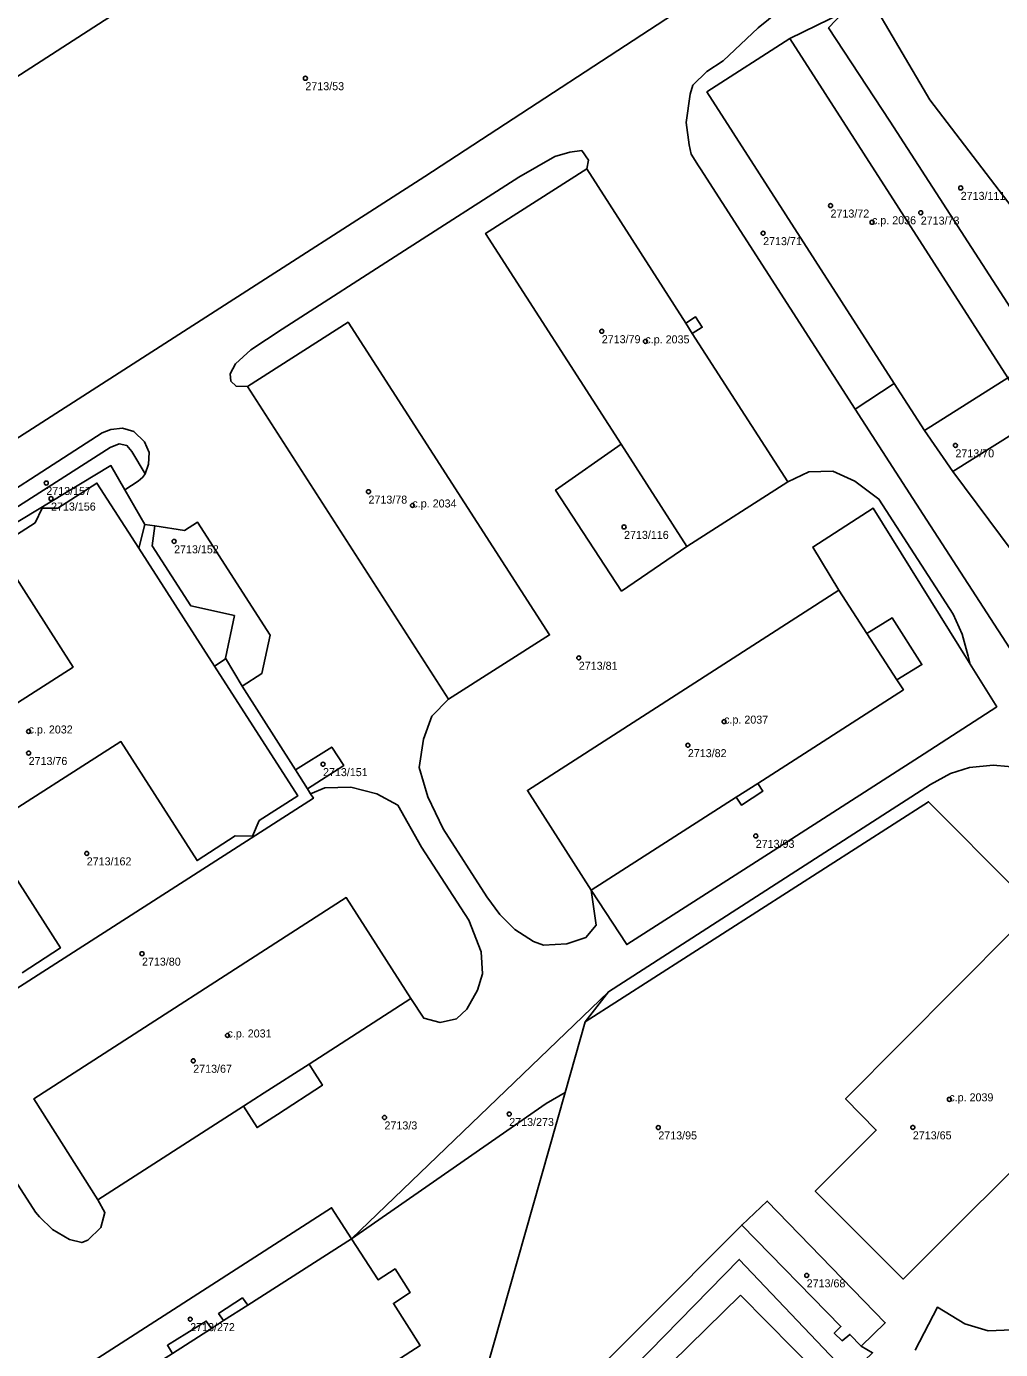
# Model space of a CAD drawing. Extents: x -878211 to -870363, y -1058464 to -1052522.
# Drawn here: x -873551.6 to -873430, y -1055119.8 to -1054954.5 of the extents above; entities that cross this region are included whole.
import ezdxf

# ---------------------------------------------------------------- set-up
doc = ezdxf.new("R2010")
doc.units = 0
for name, color, linetype in [('Definiční body', 7, 'Continuous'), ('Polygon budovy', 7, 'Continuous'), ('Polygon ku', 7, 'Continuous'), ('Polygon parcely', 7, 'Continuous')]:
    doc.layers.add(name, color=color, linetype=linetype)

msp = doc.modelspace()

# ---------------------------------------------------------------- linework, layer by layer
at = {"layer": 'Definiční body'}
for centre in [(-873516.8, -1054960.96994), (-873434.95, -1054974.66994), (-873451.21, -1054976.87994), (-873439.94, -1054977.75994), (-873446.03, -1054978.95994), (-873459.63, -1054980.32994), (-873479.78, -1054992.57994), (-873474.33, -1054993.83994), (-873435.61, -1055006.83994), (-873549.16, -1055011.53994), (-873508.92, -1055012.61994), (-873548.57, -1055013.48994), (-873503.43, -1055014.33994), (-873477, -1055017.02994), (-873533.2, -1055018.82994), (-873482.65, -1055033.37994), (-873551.37, -1055042.57994), (-873464.5, -1055041.34994), (-873469.03, -1055044.29994), (-873551.37, -1055045.27994), (-873514.6, -1055046.66994), (-873460.55, -1055055.62994), (-873544.11, -1055057.81994), (-873537.21, -1055070.34994), (-873526.53, -1055080.55994), (-873530.81, -1055083.72994), (-873436.37, -1055088.53994), (-873506.92, -1055090.80994), (-873491.34, -1055090.37994), (-873472.72, -1055092.05994), (-873440.93, -1055092.04994), (-873454.19, -1055110.53994), (-873531.19, -1055116.00994)]:
    msp.add_circle(centre, 0.25, dxfattribs=at)
at = {"layer": 'Polygon budovy'}
for points in [[(-873466.64, -1054962.67), (-873443.25, -1054999.1), (-873439.47, -1055004.99), (-873429.05, -1054998.39), (-873456.3, -1054955.99)], [(-873481.66, -1054972.27), (-873494.29, -1054980.35), (-873477.37, -1055006.69), (-873469.17, -1055019.46), (-873456.56, -1055011.37), (-873468.48, -1054992.86), (-873469.28, -1054991.57)], [(-873511.46, -1054991.45), (-873524.04, -1054999.47), (-873498.94, -1055038.54), (-873486.31, -1055030.51)], [(-873489.06, -1055049.95), (-873481.09, -1055062.41), (-873463.01, -1055050.79), (-873460.28, -1055049.07), (-873442.11, -1055037.37), (-873442.91, -1055036.13), (-873446.66, -1055030.32), (-873450.16, -1055024.93)], [(-873511.69, -1055063.33), (-873550.73, -1055088.49), (-873542.73, -1055101.08), (-873524.55, -1055089.41), (-873521.97, -1055087.74), (-873516.34, -1055084.13), (-873503.62, -1055075.96)], [(-873445.51, -1055092.39), (-873453.12, -1055100.01), (-873442.14, -1055111), (-873422.42, -1055091.32), (-873427.85, -1055085.88), (-873419.01, -1055077.04), (-873428.48, -1055067.48), (-873449.34, -1055088.47)], [(-873567.23, -1055142.1), (-873558.63, -1055155.46), (-873502.45, -1055119.29), (-873505.81, -1055114.04), (-873503.72, -1055112.69), (-873505.6, -1055109.73), (-873507.7, -1055111.11), (-873511.03, -1055105.95), (-873523.99, -1055114.26), (-873527.01, -1055116.19), (-873528.52, -1055117.16), (-873533.42, -1055120.29), (-873539.17, -1055123.98), (-873556.96, -1055135.39), (-873565.33, -1055140.89)], [(-873462.46, -1055112.99), (-873516.17, -1055165.69), (-873506.27, -1055175.74), (-873452.57, -1055123.01)]]:
    msp.add_lwpolyline(points, close=True, dxfattribs=at)
msp.add_lwpolyline([(-873552.19, -1055072.75), (-873547.41, -1055069.62), (-873556.92, -1055054.76), (-873539.84, -1055043.84), (-873530.34, -1055058.71), (-873525.57, -1055055.62), (-873523.4, -1055055.65), (-873522.58, -1055053.71), (-873517.75, -1055050.63), (-873528.14, -1055034.41), (-873529.56, -1055032.2), (-873537.6, -1055019.69), (-873542.85, -1055011.55), (-873547.73, -1055014.66), (-873549.7, -1055014.67), (-873550.55, -1055016.5), (-873555.4, -1055019.61), (-873545.82, -1055034.54), (-873562.86, -1055045.45)], dxfattribs=at)
at = {"layer": 'Polygon ku'}
msp.add_lwpolyline([(-873353.68, -1055069.26), (-873375.74, -1055043.06), (-873388.17, -1055027.71), (-873416.6, -1054992.67), (-873438.79, -1054963.66), (-873446.55, -1054950.45), (-873449.28, -1054945.8), (-873452.6, -1054939.85), (-873453.94, -1054937.52), (-873454.27, -1054936.98), (-873459.65, -1054928.08), (-873460.72, -1054926.63), (-873468, -1054917.02), (-873471.48, -1054912.59), (-873472.17, -1054911.32), (-873472.97, -1054909.29), (-873478.9, -1054897.87), (-873416.62, -1054866.42)], dxfattribs=at)
at = {"layer": 'Polygon parcely'}
for points in [[(-873472.97, -1054909.29), (-873549.71, -1054945.25), (-873604.53, -1054991.73), (-873601.35, -1054996.76), (-873594.42, -1054992.54), (-873580.1, -1054985.24), (-873583.19, -1054980.39), (-873572.29, -1054973.32), (-873570.02, -1054971.85), (-873541.92, -1054953.73), (-873486.2, -1054918.68), (-873483.42, -1054917.19), (-873473.19, -1054911.81), (-873471.48, -1054912.59), (-873472.17, -1054911.32)], [(-873446.55, -1054950.45), (-873449.28, -1054945.8), (-873460.24, -1054954.65), (-873464.64, -1054958.79), (-873466.66, -1054960.12), (-873468.4, -1054961.84), (-873468.76, -1054962.95), (-873469.25, -1054966.48), (-873468.86, -1054969.27), (-873468.61, -1054970.44), (-873467.71, -1054971.91), (-873467.47, -1054972.3), (-873448.12, -1055002.33), (-873443.25, -1054999.1), (-873466.64, -1054962.67), (-873456.3, -1054955.99), (-873449.63, -1054952.76)], [(-873416.6, -1054992.67), (-873438.79, -1054963.66), (-873446.55, -1054950.45), (-873449.63, -1054952.76), (-873451.45, -1054954.68), (-873443.81, -1054966.33), (-873425.15, -1054995.2), (-873424.68, -1054996.1)], [(-873424.68, -1054996.1), (-873425.15, -1054995.2), (-873443.81, -1054966.33), (-873451.45, -1054954.68), (-873449.63, -1054952.76), (-873456.3, -1054955.99), (-873429.05, -1054998.39)], [(-873439.47, -1055004.99), (-873429.05, -1054998.39), (-873456.3, -1054955.99), (-873466.64, -1054962.67), (-873443.25, -1054999.1)], [(-873511.46, -1054991.45), (-873486.31, -1055030.51), (-873498.94, -1055038.54), (-873501.01, -1055040.68), (-873502.03, -1055043.54), (-873502.58, -1055047.07), (-873501.51, -1055050.75), (-873499.59, -1055054.74), (-873494.12, -1055063.22), (-873492.53, -1055065.44), (-873490.66, -1055067.3), (-873488.3, -1055068.82), (-873487.06, -1055069.26), (-873484.16, -1055069.13), (-873481.77, -1055068.33), (-873480.47, -1055066.77), (-873481.09, -1055062.41), (-873489.06, -1055049.95), (-873450.16, -1055024.93), (-873453.44, -1055019.54), (-873445.87, -1055014.69), (-873434.02, -1055033.76), (-873433.76, -1055034.18), (-873434.03, -1055033.16), (-873434.76, -1055030.42), (-873435.91, -1055027.92), (-873445.17, -1055013.54), (-873448.18, -1055011.31), (-873450.94, -1055010.04), (-873453.91, -1055010.14), (-873456.56, -1055011.37), (-873469.17, -1055019.46), (-873477.31, -1055025.04), (-873485.55, -1055012.41), (-873477.37, -1055006.69), (-873494.29, -1054980.35), (-873481.66, -1054972.27), (-873481.44, -1054971.2), (-873482.28, -1054970), (-873483.78, -1054970.22), (-873485.65, -1054970.74), (-873490.16, -1054973.34), (-873504.42, -1054982.5), (-873519.72, -1054992.33), (-873523.61, -1054994.91), (-873525.55, -1054996.66), (-873526.19, -1054997.88), (-873526.11, -1054998.81), (-873525.46, -1054999.45), (-873524.04, -1054999.47)], [(-873481.66, -1054972.27), (-873469.28, -1054991.57), (-873468.06, -1054990.79), (-873467.24, -1054992.07), (-873468.48, -1054992.86), (-873456.56, -1055011.37), (-873453.91, -1055010.14), (-873450.94, -1055010.04), (-873448.18, -1055011.31), (-873445.17, -1055013.54), (-873435.91, -1055027.92), (-873434.76, -1055030.42), (-873434.03, -1055033.16), (-873433.76, -1055034.18), (-873430.45, -1055039.5), (-873439.53, -1055045.36), (-873456.04, -1055056.01), (-873458.38, -1055057.48), (-873476.66, -1055069.21), (-873481.09, -1055062.41), (-873480.47, -1055066.77), (-873481.77, -1055068.33), (-873484.16, -1055069.13), (-873487.06, -1055069.26), (-873488.3, -1055068.82), (-873490.66, -1055067.3), (-873492.53, -1055065.44), (-873494.12, -1055063.22), (-873499.59, -1055054.74), (-873501.51, -1055050.75), (-873502.58, -1055047.07), (-873502.03, -1055043.54), (-873501.01, -1055040.68), (-873498.94, -1055038.54), (-873524.04, -1054999.47), (-873525.46, -1054999.45), (-873526.11, -1054998.81), (-873526.19, -1054997.88), (-873525.55, -1054996.66), (-873523.61, -1054994.91), (-873519.72, -1054992.33), (-873504.42, -1054982.5), (-873490.16, -1054973.34), (-873485.65, -1054970.74), (-873483.78, -1054970.22), (-873482.28, -1054970), (-873481.44, -1054971.2)], [(-873456.56, -1055011.37), (-873468.48, -1054992.86), (-873467.24, -1054992.07), (-873468.06, -1054990.79), (-873469.28, -1054991.57), (-873481.66, -1054972.27), (-873494.29, -1054980.35), (-873477.37, -1055006.69), (-873469.17, -1055019.46)], [(-873524.04, -1054999.47), (-873498.94, -1055038.54), (-873486.31, -1055030.51), (-873511.46, -1054991.45)], [(-873388.17, -1055027.71), (-873416.6, -1054992.67), (-873424.68, -1054996.1), (-873429.05, -1054998.39), (-873425.76, -1055003.71), (-873435.92, -1055010.1), (-873400.07, -1055058.25), (-873376.71, -1055043.72), (-873376.92, -1055043.46)], [(-873429.05, -1054998.39), (-873439.47, -1055004.99), (-873435.92, -1055010.1), (-873425.76, -1055003.71)], [(-873536.8, -1055010.39), (-873536.38, -1055009.19), (-873536.33, -1055007.73), (-873536.88, -1055006.38), (-873538.22, -1055005.11), (-873539.65, -1055004.69), (-873541.09, -1055004.87), (-873542.17, -1055005.27), (-873561.42, -1055017.68), (-873562.16, -1055018.26), (-873562.91, -1055019.5), (-873563.55, -1055021.39), (-873541.17, -1055007.09), (-873540.05, -1055006.66), (-873539.1, -1055006.87), (-873538.48, -1055007.62)], [(-873539.1, -1055006.87), (-873540.05, -1055006.66), (-873541.17, -1055007.09), (-873563.55, -1055021.39), (-873563.45, -1055022.84), (-873541.09, -1055009.35), (-873539.34, -1055012.4), (-873537.69, -1055011.31), (-873537.11, -1055010.81), (-873536.8, -1055010.39), (-873538.48, -1055007.62)], [(-873469.17, -1055019.46), (-873477.37, -1055006.69), (-873485.55, -1055012.41), (-873477.31, -1055025.04)], [(-873587.61, -1055038.37), (-873577.16, -1055054.74), (-873574.78, -1055058.42), (-873574.18, -1055055.49), (-873584.99, -1055038.6), (-873580.16, -1055035.51), (-873579.34, -1055033.58), (-873577.18, -1055033.59), (-873572.42, -1055030.51), (-873562.86, -1055045.45), (-873545.82, -1055034.54), (-873555.4, -1055019.61), (-873550.55, -1055016.5), (-873549.7, -1055014.67), (-873547.73, -1055014.66), (-873542.85, -1055011.55), (-873537.6, -1055019.69), (-873536.87, -1055016.7), (-873539.34, -1055012.4), (-873541.09, -1055009.35), (-873563.45, -1055022.84), (-873567.23, -1055025.12)], [(-873442.11, -1055037.37), (-873460.28, -1055049.07), (-873459.68, -1055050.04), (-873462.32, -1055051.8), (-873463.01, -1055050.79), (-873481.09, -1055062.41), (-873476.66, -1055069.21), (-873458.38, -1055057.48), (-873456.04, -1055056.01), (-873439.53, -1055045.36), (-873430.45, -1055039.5), (-873433.76, -1055034.18), (-873434.02, -1055033.76), (-873445.87, -1055014.69), (-873453.44, -1055019.54), (-873450.16, -1055024.93), (-873446.66, -1055030.32), (-873443.51, -1055028.4), (-873439.79, -1055034.22), (-873442.91, -1055036.13)], [(-873524.68, -1055036.91), (-873522.25, -1055035.35), (-873521.2, -1055030.56), (-873530.27, -1055016.43), (-873531.9, -1055017.46), (-873535.61, -1055016.89), (-873535.96, -1055019.38), (-873531.11, -1055026.9), (-873525.67, -1055028.09), (-873526.79, -1055033.41)], [(-873450.16, -1055024.93), (-873489.06, -1055049.95), (-873481.09, -1055062.41), (-873463.01, -1055050.79), (-873462.32, -1055051.8), (-873459.68, -1055050.04), (-873460.28, -1055049.07), (-873442.11, -1055037.37), (-873442.91, -1055036.13), (-873439.79, -1055034.22), (-873443.51, -1055028.4), (-873446.66, -1055030.32)], [(-873516.53, -1055049.75), (-873512.02, -1055046.83), (-873513.5, -1055044.53), (-873518.03, -1055047.37)], [(-873542.73, -1055101.08), (-873524.55, -1055089.41), (-873522.83, -1055092.07), (-873520.27, -1055090.42), (-873514.67, -1055086.79), (-873515.91, -1055084.8), (-873516.34, -1055084.13), (-873503.62, -1055075.96), (-873511.69, -1055063.33), (-873550.73, -1055088.49)], [(-873449.34, -1055088.47), (-873428.48, -1055067.48), (-873419.01, -1055077.04), (-873427.85, -1055085.88), (-873422.42, -1055091.32), (-873442.14, -1055111), (-873453.12, -1055100.01), (-873445.51, -1055092.39)], [(-873449.34, -1055088.47), (-873445.51, -1055092.39), (-873453.12, -1055100.01), (-873442.14, -1055111), (-873422.42, -1055091.32), (-873427.85, -1055085.88), (-873419.01, -1055077.04), (-873428.48, -1055067.48)], [(-873478.93, -1055075.11), (-873511.03, -1055105.95), (-873486.73, -1055089.05), (-873484.35, -1055087.68), (-873481.84, -1055078.86)], [(-873484.35, -1055087.68), (-873486.73, -1055089.05), (-873511.03, -1055105.95), (-873523.99, -1055114.26), (-873524.66, -1055113.35), (-873527.64, -1055115.31), (-873527.01, -1055116.19), (-873528.52, -1055117.16), (-873529.18, -1055116.25), (-873534.04, -1055119.27), (-873533.42, -1055120.29), (-873539.17, -1055123.98), (-873540.01, -1055122.71), (-873545.38, -1055126.13), (-873557.79, -1055134.04), (-873556.96, -1055135.39), (-873565.33, -1055140.89), (-873567.23, -1055142.1), (-873558.63, -1055155.46), (-873548.67, -1055169.5), (-873534.12, -1055163.51), (-873531.23, -1055161.75), (-873495.32, -1055126.27)], [(-873511.03, -1055105.95), (-873513.52, -1055102.08), (-873567.86, -1055137.05), (-873566.02, -1055139.82), (-873565.33, -1055140.89), (-873556.96, -1055135.39), (-873557.79, -1055134.04), (-873545.38, -1055126.13), (-873540.01, -1055122.71), (-873539.17, -1055123.98), (-873533.42, -1055120.29), (-873534.04, -1055119.27), (-873529.18, -1055116.25), (-873528.52, -1055117.16), (-873527.01, -1055116.19), (-873527.64, -1055115.31), (-873524.66, -1055113.35), (-873523.99, -1055114.26)], [(-873459.12, -1055101.25), (-873462.3, -1055104.26), (-873449.92, -1055116.91), (-873450.75, -1055117.75), (-873449.76, -1055118.71), (-873448.78, -1055117.91), (-873447.38, -1055119.39), (-873444.37, -1055116.45)], [(-873523.74, -1055165.92), (-873516.3, -1055176.1), (-873509.42, -1055187.05), (-873502.4, -1055181.81), (-873505.53, -1055178.6), (-873507.19, -1055177.58), (-873519.58, -1055164.9), (-873499.91, -1055146.68), (-873462.61, -1055108.53), (-873448.87, -1055123.01), (-873445.96, -1055120.21), (-873447.38, -1055119.39), (-873448.78, -1055117.91), (-873449.76, -1055118.71), (-873450.75, -1055117.75), (-873449.92, -1055116.91), (-873462.3, -1055104.26)], [(-873462.61, -1055108.53), (-873499.91, -1055146.68), (-873519.58, -1055164.9), (-873507.19, -1055177.58), (-873505.53, -1055178.6), (-873448.87, -1055123.01)]]:
    msp.add_lwpolyline(points, close=True, dxfattribs=at)
for points in [[(-873575.35, -1055020.42), (-873528.09, -1054990.06), (-873501.88, -1054973.25), (-873465.8, -1054949.61), (-873452.6, -1054939.85), (-873453.94, -1054937.52), (-873454.27, -1054936.98), (-873468.11, -1054946.4), (-873486.2, -1054918.68), (-873541.92, -1054953.73), (-873570.02, -1054971.85)], [(-873414.05, -1055115.79), (-873414.8, -1055112.86), (-873414.95, -1055109.84), (-873414.34, -1055106.89), (-873411.91, -1055099.27), (-873409.66, -1055092.08), (-873408.09, -1055084.64), (-873407.66, -1055077.94), (-873410.11, -1055063.57), (-873413.82, -1055055.67), (-873417.63, -1055049.48), (-873439.63, -1055015.45), (-873448.12, -1055002.33), (-873467.47, -1054972.3), (-873467.71, -1054971.91), (-873468.61, -1054970.44), (-873468.86, -1054969.27), (-873469.25, -1054966.48), (-873468.76, -1054962.95), (-873468.4, -1054961.84), (-873466.66, -1054960.12), (-873464.64, -1054958.79), (-873460.24, -1054954.65), (-873449.28, -1054945.8)], [(-873465.8, -1054949.61), (-873501.88, -1054973.25), (-873528.09, -1054990.06), (-873575.35, -1055020.42)], [(-873400.07, -1055058.25), (-873435.92, -1055010.1), (-873439.47, -1055004.99), (-873443.25, -1054999.1), (-873448.12, -1055002.33), (-873439.63, -1055015.45), (-873417.63, -1055049.48)], [(-873561.42, -1055017.68), (-873542.17, -1055005.27), (-873541.09, -1055004.87), (-873539.65, -1055004.69), (-873538.22, -1055005.11), (-873536.88, -1055006.38), (-873536.33, -1055007.73), (-873536.38, -1055009.19), (-873536.8, -1055010.39), (-873537.11, -1055010.81), (-873537.69, -1055011.31), (-873539.34, -1055012.4), (-873536.87, -1055016.7), (-873535.61, -1055016.89), (-873531.9, -1055017.46), (-873530.27, -1055016.43), (-873521.2, -1055030.56), (-873522.25, -1055035.35), (-873524.68, -1055036.91), (-873518.03, -1055047.37), (-873513.5, -1055044.53), (-873512.02, -1055046.83), (-873516.53, -1055049.75), (-873516.15, -1055050.36), (-873514.39, -1055049.63), (-873511.14, -1055049.52), (-873507.88, -1055050.35), (-873505.27, -1055051.78), (-873502.28, -1055057.05), (-873496.38, -1055066.17), (-873494.85, -1055070.1), (-873494.7, -1055072.86), (-873495.3, -1055074.9), (-873496.64, -1055077.27), (-873497.92, -1055078.48), (-873499.97, -1055078.93), (-873502, -1055078.4), (-873503.62, -1055075.96), (-873516.34, -1055084.13), (-873515.91, -1055084.8), (-873514.67, -1055086.79), (-873520.27, -1055090.42), (-873522.83, -1055092.07), (-873524.55, -1055089.41), (-873542.73, -1055101.08), (-873541.85, -1055102.68), (-873542.34, -1055104.56), (-873543.98, -1055106.14), (-873544.73, -1055106.43), (-873546.28, -1055106.07), (-873548.38, -1055104.8), (-873550, -1055103.24), (-873550.51, -1055102.64), (-873558.72, -1055089.92)], [(-873552.19, -1055072.75), (-873547.41, -1055069.62), (-873556.92, -1055054.76), (-873539.84, -1055043.84), (-873530.34, -1055058.71), (-873525.57, -1055055.62), (-873523.4, -1055055.65), (-873522.58, -1055053.71), (-873517.75, -1055050.63), (-873528.14, -1055034.41), (-873526.82, -1055033.55), (-873526.79, -1055033.41), (-873525.67, -1055028.09), (-873531.11, -1055026.9), (-873535.96, -1055019.38), (-873535.61, -1055016.89), (-873536.87, -1055016.7), (-873537.6, -1055019.69), (-873542.85, -1055011.55), (-873547.73, -1055014.66), (-873549.7, -1055014.67), (-873550.55, -1055016.5), (-873555.4, -1055019.61), (-873545.82, -1055034.54), (-873562.86, -1055045.45)], [(-873560.81, -1055079.76), (-873515.8, -1055050.92), (-873516.15, -1055050.36), (-873516.53, -1055049.75), (-873518.03, -1055047.37), (-873524.68, -1055036.91), (-873526.79, -1055033.41), (-873526.82, -1055033.55), (-873528.14, -1055034.41), (-873517.75, -1055050.63), (-873522.58, -1055053.71), (-873523.4, -1055055.65), (-873525.57, -1055055.62), (-873530.34, -1055058.71), (-873539.84, -1055043.84), (-873556.92, -1055054.76), (-873547.41, -1055069.62), (-873552.19, -1055072.75)], [(-873567.86, -1055137.05), (-873513.52, -1055102.08), (-873511.03, -1055105.95), (-873478.93, -1055075.11), (-873455.56, -1055060.04), (-873438.73, -1055049.19), (-873436.23, -1055047.83), (-873433.86, -1055047.09), (-873430.88, -1055046.79), (-873427.13, -1055047.12)], [(-873427.13, -1055047.12), (-873430.88, -1055046.79), (-873433.86, -1055047.09), (-873436.23, -1055047.83), (-873438.73, -1055049.19), (-873455.56, -1055060.04), (-873478.93, -1055075.11), (-873481.84, -1055078.86), (-873438.97, -1055051.36), (-873417.07, -1055073.35)], [(-873558.72, -1055089.92), (-873550.51, -1055102.64), (-873550, -1055103.24), (-873548.38, -1055104.8), (-873546.28, -1055106.07), (-873544.73, -1055106.43), (-873543.98, -1055106.14), (-873542.34, -1055104.56), (-873541.85, -1055102.68), (-873542.73, -1055101.08), (-873550.73, -1055088.49), (-873511.69, -1055063.33), (-873503.62, -1055075.96), (-873502, -1055078.4), (-873499.97, -1055078.93), (-873497.92, -1055078.48), (-873496.64, -1055077.27), (-873495.3, -1055074.9), (-873494.7, -1055072.86), (-873494.85, -1055070.1), (-873496.38, -1055066.17), (-873502.28, -1055057.05), (-873505.27, -1055051.78), (-873507.88, -1055050.35), (-873511.14, -1055049.52), (-873514.39, -1055049.63), (-873516.15, -1055050.36), (-873515.8, -1055050.92), (-873560.81, -1055079.76)], [(-873440.62, -1055119.87), (-873437.87, -1055114.52), (-873434.44, -1055116.6), (-873431.54, -1055117.46), (-873428.51, -1055117.35), (-873427.68, -1055117.01), (-873418.55, -1055095.28), (-873417.07, -1055073.35), (-873438.97, -1055051.36), (-873481.84, -1055078.86), (-873484.35, -1055087.68), (-873495.32, -1055126.27)], [(-873523.74, -1055165.92), (-873462.3, -1055104.26), (-873459.12, -1055101.25), (-873444.37, -1055116.45), (-873447.38, -1055119.39), (-873445.96, -1055120.21)], [(-873428.51, -1055117.35), (-873431.54, -1055117.46), (-873434.44, -1055116.6), (-873437.87, -1055114.52), (-873440.62, -1055119.87)]]:
    msp.add_lwpolyline(points, dxfattribs=at)

# ---------------------------------------------------------------- texts
at = {"layer": 'Definiční body'}
for s, p in [('2713/53', (-873516.8, -1054962.459)), ('2713/111', (-873434.95, -1054976.159)), ('2713/72', (-873451.21, -1054978.369)), ('c.p. 2036', (-873446.03, -1054979.21)), ('2713/73', (-873439.94, -1054979.249)), ('2713/71', (-873459.63, -1054981.819)), ('2713/79', (-873479.78, -1054994.069)), ('c.p. 2035', (-873474.33, -1054994.09)), ('2713/70', (-873435.61, -1055008.329)), ('2713/157', (-873549.16, -1055013.029)), ('2713/156', (-873548.57, -1055014.979)), ('2713/78', (-873508.92, -1055014.109)), ('c.p. 2034', (-873503.43, -1055014.59)), ('2713/116', (-873477, -1055018.519)), ('2713/152', (-873533.2, -1055020.319)), ('2713/81', (-873482.65, -1055034.869)), ('c.p. 2037', (-873464.5, -1055041.6)), ('c.p. 2032', (-873551.37, -1055042.83)), ('2713/76', (-873551.37, -1055046.769)), ('2713/82', (-873469.03, -1055045.789)), ('2713/151', (-873514.6, -1055048.159)), ('2713/93', (-873460.55, -1055057.119)), ('2713/162', (-873544.11, -1055059.309)), ('2713/80', (-873537.21, -1055071.839)), ('c.p. 2031', (-873526.53, -1055080.81)), ('2713/67', (-873530.81, -1055085.219)), ('c.p. 2039', (-873436.37, -1055088.79)), ('2713/3', (-873506.92, -1055092.299)), ('2713/273', (-873491.34, -1055091.869)), ('2713/95', (-873472.72, -1055093.549)), ('2713/65', (-873440.93, -1055093.539)), ('2713/68', (-873454.19, -1055112.029)), ('2713/272', (-873531.19, -1055117.499))]:
    msp.add_text(s, height=0.999996, dxfattribs=at).set_placement(p)

doc.saveas('drawing.dxf')
